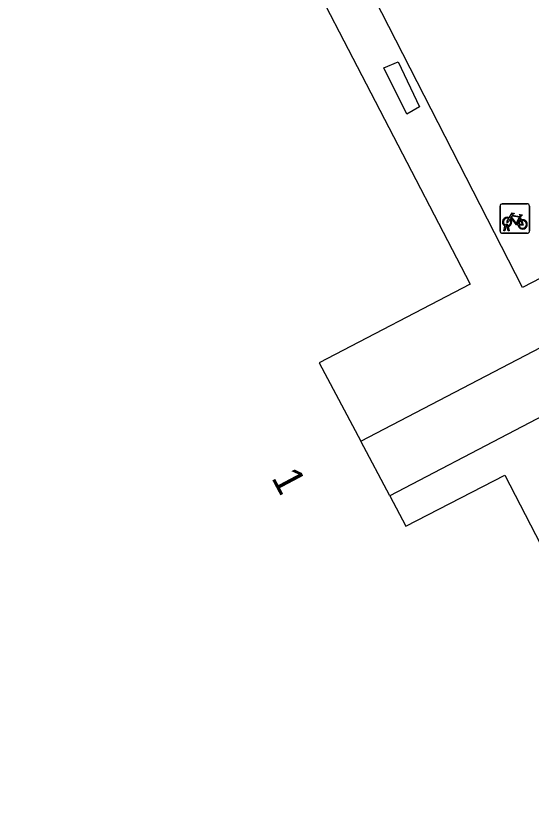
# Model space of a CAD drawing. Extents: x 158838 to 160074, y 386376 to 387776.
# Drawn here: x 159667.32 to 159684.83, y 387528.4 to 387555.13 of the extents above; entities that cross this region are included whole.
import ezdxf

# ---------------------------------------------------------------- set-up
doc = ezdxf.new("R2010")
doc.units = 0
for name, color, linetype in [('IMGEO_Fietsenrek', 7, 'Continuous'), ('IMGEO_Pand', 7, 'Continuous'), ('IMGEO_Pand_nummerreeks', 7, 'Continuous'), ('IMGEO_Voetpad_open', 7, 'Continuous')]:
    doc.layers.add(name, color=color, linetype=linetype)

msp = doc.modelspace()

# ---------------------------------------------------------------- linework, layer by layer
at = {"layer": 'IMGEO_Fietsenrek'}
for p, q in [((159683.77, 387547.812), (159683.77, 387548.653)), ((159683.77, 387548.653), (159683.77, 387547.812)), ((159683.845, 387548.737), (159684.686, 387548.737)), ((159684.686, 387548.737), (159683.845, 387548.737)), ((159684.77, 387548.662), (159684.77, 387547.821)), ((159684.77, 387547.821), (159684.77, 387548.662)), ((159684.457, 387548.286), (159684.493, 387548.191)), ((159683.897, 387547.821), (159683.936, 387547.981)), ((159683.966, 387547.969), (159683.931, 387547.821)), ((159684.008, 387547.993), (159684.007, 387547.997)), ((159684.049, 387547.821), (159684.015, 387547.963)), ((159684.039, 387548.004), (159684.04, 387547.997)), ((159684.047, 387547.967), (159684.082, 387547.821)), ((159684.695, 387547.737), (159683.854, 387547.737)), ((159683.854, 387547.737), (159684.695, 387547.737)), ((159683.931, 387547.821), (159683.897, 387547.821)), ((159684.082, 387547.821), (159684.049, 387547.821))]:
    msp.add_line(p, q, dxfattribs=at)
for points in [[(159684.104, 387548.211), (159684.052, 387548.121), (159684.012, 387548.096), (159684.013, 387548.143), (159684.068, 387548.237)], [(159684.083, 387548.263), (159684.178, 387548.427), (159684.264, 387548.413), (159684.266, 387548.404), (159684.21, 387548.393), (159684.183, 387548.348), (159684.439, 387548.307)], [(159684.379, 387548.019), (159684.329, 387548.019), (159684.138, 387548.27), (159684.119, 387548.238)], [(159684.426, 387548.282), (159684.169, 387548.323), (159684.152, 387548.294), (159684.319, 387548.074), (159684.426, 387548.282)], [(159684.474, 387548.184), (159684.444, 387548.261), (159684.335, 387548.043), (159684.378, 387548.043)], [(159684.439, 387548.307), (159684.464, 387548.356), (159684.458, 387548.36), (159684.435, 387548.364), (159684.423, 387548.371), (159684.422, 387548.374), (159684.424, 387548.379), (159684.519, 387548.364), (159684.521, 387548.354), (159684.511, 387548.341), (159684.499, 387548.335), (159684.485, 387548.341), (159684.457, 387548.286)], [(159684.408, 387548.043), (159684.528, 387548.042), (159684.484, 387548.156)], [(159684.504, 387548.163), (159684.559, 387548.018), (159684.409, 387548.018)]]:
    msp.add_lwpolyline(points, dxfattribs=at)
for centre, radius, start, end in [((159683.848, 387548.659), 0.0779, 92.4484, 184.2845), ((159683.848, 387548.659), 0.0779, 92.4484, 184.2845), ((159684.692, 387548.659), 0.0779, 2.4484, 94.2845), ((159684.692, 387548.659), 0.0779, 2.4484, 94.2845), ((159684.01, 387548.122), 0.159, 62.6766, 242.1369), ((159684.01, 387548.122), 0.129, 63.3192, 238.903), ((159684.01, 387548.122), 0.129, 283.6043, 43.4302), ((159684.01, 387548.122), 0.159, 283.5766, 46.6042), ((159683.99, 387547.993), 0.0499, 12.8025, 158.6934), ((159684.01, 387548.122), 0.159, 253.9967, 271.7867), ((159683.99, 387547.993), 0.0174, 12.8025, 163.4502), ((159684.01, 387548.122), 0.129, 253.415, 269.0204), ((159684.537, 387548.038), 0.159, 113.3408, 178.3217), ((159684.537, 387548.038), 0.159, 187.0065, 105.7708), ((159684.537, 387548.038), 0.129, 113.923, 177.9556), ((159684.537, 387548.038), 0.129, 188.6715, 104.5883), ((159683.848, 387547.815), 0.0779, 182.4484, 274.2845), ((159683.848, 387547.815), 0.0779, 182.4484, 274.2845), ((159684.692, 387547.815), 0.0779, 272.4484, 4.2845), ((159684.692, 387547.815), 0.0779, 272.4484, 4.2845)]:
    msp.add_arc(centre, radius, start, end, dxfattribs=at)
at = {"layer": 'IMGEO_Pand'}
for points in [[(159666.821, 387559.691), (159668.49, 387560.517), (159668.179, 387560.989), (159673.545, 387563.763), (159682.751, 387546.006), (159677.628, 387543.335), (159679.041, 387540.673)], [(159680.031, 387538.808), (159679.041, 387540.673)], [(159680.031, 387538.808), (159680.574, 387537.784), (159683.927, 387539.515), (159693.471, 387521.062), (159693.718, 387521.191), (159693.853, 387520.916), (159693.161, 387520.559)]]:
    msp.add_lwpolyline(points, dxfattribs=at)
at = {"layer": 'IMGEO_Voetpad_open'}
for points in [[(159689.233, 387548.331), (159684.527, 387545.893), (159679.278, 387556.173), (159685.661, 387559.406), (159678.801, 387572.592)], [(159680.303, 387553.568), (159681.033, 387552.037), (159680.598, 387551.79), (159679.827, 387553.355), (159680.303, 387553.568)], [(159679.041, 387540.673), (159691.809, 387547.332), (159692.763, 387545.479), (159680.031, 387538.808)]]:
    msp.add_lwpolyline(points, dxfattribs=at)

# ---------------------------------------------------------------- texts
at = {"layer": 'IMGEO_Pand_nummerreeks'}
msp.add_text('1', height=1, rotation=297.9529, dxfattribs=at).set_placement((159675.988, 387539.428))

doc.saveas('drawing.dxf')
